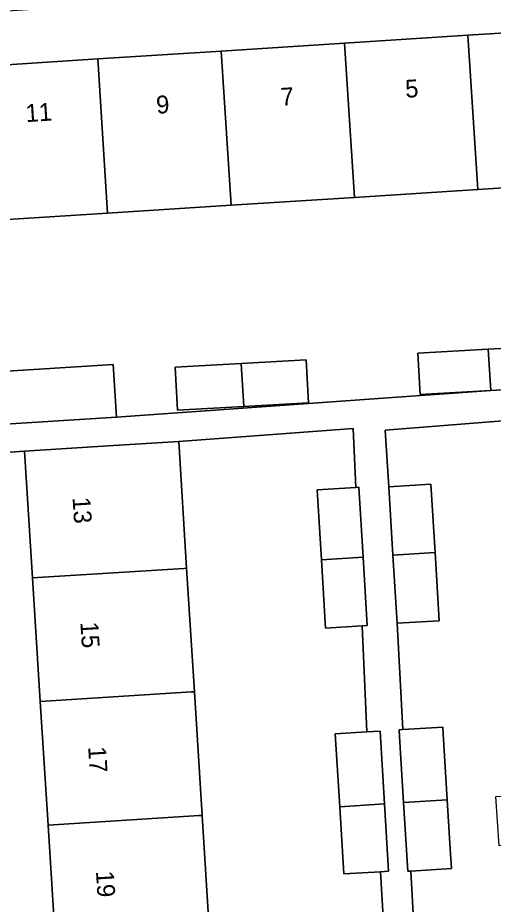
# Model space of a CAD drawing. Extents: x 159680 to 160786, y 387323 to 388340.
# Drawn here: x 160298.05 to 160324.74, y 388101.06 to 388150.76 of the extents above; entities that cross this region are included whole.
import ezdxf

# ---------------------------------------------------------------- set-up
doc = ezdxf.new("R2010")
doc.units = 0
for name, color, linetype in [('IMGEO_Erf', 7, 'Continuous'), ('IMGEO_Pand', 7, 'Continuous'), ('IMGEO_Pand_nummerreeks', 7, 'Continuous'), ('IMGEO_Voetpad_open', 7, 'Continuous')]:
    doc.layers.add(name, color=color, linetype=linetype)

msp = doc.modelspace()

# ---------------------------------------------------------------- linework, layer by layer
at = {"layer": 'IMGEO_Erf'}
for points in [[(160338.477, 388153.697), (160293.8, 388150.906), (160294.381, 388141.819), (160295.086, 388130.791), (160296.563, 388130.885), (160303.398, 388131.321), (160303.587, 388128.37), (160324.591, 388129.859), (160320.627, 388129.641), (160320.499, 388131.965), (160324.442, 388132.182), (160327.884, 388132.372), (160328.012, 388130.048), (160331.482, 388130.24), (160331.304, 388133.1), (160338.474, 388133.545), (160338.651, 388130.686), (160340.021, 388130.778)], [(160316.945, 388140.691), (160310.019, 388140.248), (160303.093, 388139.804), (160295.992, 388139.35), (160295.438, 388147.999), (160302.54, 388148.453), (160309.466, 388148.897), (160316.392, 388149.34), (160323.317, 388149.783), (160330.243, 388150.226), (160337.347, 388150.681), (160337.9, 388142.032), (160330.797, 388141.577), (160323.87, 388141.134)], [(160314.367, 388129.168), (160310.74, 388128.968), (160307.009, 388128.763), (160306.876, 388131.174), (160310.586, 388131.378), (160314.234, 388131.579)], [(160316.123, 388106.528), (160315.873, 388110.613), (160317.643, 388110.722), (160317.373, 388116.67), (160315.322, 388116.545), (160315.088, 388120.37), (160314.848, 388124.296), (160317.021, 388124.43), (160316.871, 388127.738), (160307.085, 388127.002), (160307.53, 388119.896), (160307.964, 388112.97), (160308.398, 388106.044), (160308.831, 388099.117), (160309.265, 388092.191), (160309.71, 388085.087), (160319.784, 388085.691), (160319.593, 388088.887), (160317.225, 388088.742), (160316.984, 388092.674), (160316.756, 388096.403), (160318.788, 388096.527), (160318.399, 388102.88), (160316.354, 388102.755)], [(160299.752, 388105.502), (160299.318, 388112.429), (160298.884, 388119.354), (160298.439, 388126.461), (160295.376, 388126.265), (160297.959, 388085.859), (160297.885, 388085.854), (160297.983, 388084.349), (160301.064, 388084.546), (160300.619, 388091.65), (160300.185, 388098.575)]]:
    msp.add_lwpolyline(points, close=True, dxfattribs=at)
msp.add_lwpolyline([(160330.388, 388100.5), (160330.119, 388104.664), (160325.061, 388104.337), (160324.882, 388107.099), (160329.94, 388107.426), (160329.491, 388114.351), (160329.042, 388121.275), (160328.579, 388128.419), (160318.661, 388127.645), (160318.868, 388124.472), (160321.236, 388124.617), (160321.47, 388120.784), (160321.705, 388116.955), (160319.337, 388116.81), (160319.668, 388110.85), (160321.907, 388110.987), (160321.929, 388110.61), (160322.148, 388106.922), (160322.326, 388104.16), (160322.392, 388103.056), (160320.108, 388102.915), (160320.449, 388096.78)], dxfattribs=at)
at = {"layer": 'IMGEO_Pand'}
for points in [[(160330.243, 388150.226), (160323.317, 388149.783), (160323.87, 388141.134), (160330.797, 388141.577)], [(160316.945, 388140.691), (160323.87, 388141.134), (160323.317, 388149.783), (160316.392, 388149.34)], [(160310.019, 388140.248), (160316.945, 388140.691), (160316.392, 388149.34), (160309.466, 388148.897)], [(160303.093, 388139.804), (160310.019, 388140.248), (160309.466, 388148.897), (160302.54, 388148.453)], [(160302.54, 388148.453), (160295.438, 388147.999), (160295.992, 388139.35), (160303.093, 388139.804)], [(160324.442, 388132.182), (160320.499, 388131.965), (160320.627, 388129.641), (160324.591, 388129.859)], [(160324.591, 388129.859), (160328.012, 388130.048), (160327.884, 388132.372), (160324.442, 388132.182)], [(160303.398, 388131.321), (160296.563, 388130.885), (160295.086, 388130.791), (160295.275, 388127.84), (160296.752, 388127.934), (160303.587, 388128.37)], [(160310.586, 388131.378), (160306.876, 388131.174), (160307.009, 388128.763), (160310.74, 388128.968)], [(160310.74, 388128.968), (160314.367, 388129.168), (160314.234, 388131.579), (160310.586, 388131.378)], [(160307.53, 388119.896), (160307.085, 388127.002), (160303.43, 388126.773), (160298.439, 388126.461), (160298.884, 388119.354), (160307.372, 388119.886)], [(160317.021, 388124.43), (160314.848, 388124.296), (160315.088, 388120.37), (160317.431, 388120.516), (160317.191, 388124.44)], [(160321.236, 388124.617), (160318.868, 388124.472), (160319.103, 388120.631), (160321.47, 388120.784)], [(160319.337, 388116.81), (160321.705, 388116.955), (160321.47, 388120.784), (160319.103, 388120.631)], [(160317.431, 388120.516), (160315.088, 388120.37), (160315.322, 388116.545), (160317.373, 388116.67), (160317.666, 388116.688)], [(160307.964, 388112.97), (160307.53, 388119.896), (160307.372, 388119.886), (160298.884, 388119.354), (160299.318, 388112.429), (160307.806, 388112.96)], [(160307.806, 388112.96), (160299.318, 388112.429), (160299.752, 388105.502), (160308.24, 388106.034), (160308.398, 388106.044), (160307.964, 388112.97)], [(160318.383, 388110.767), (160317.643, 388110.722), (160315.873, 388110.613), (160316.123, 388106.528), (160318.633, 388106.685)], [(160319.668, 388110.85), (160319.453, 388110.837), (160319.476, 388110.459), (160319.703, 388106.757), (160322.148, 388106.922), (160321.929, 388110.61), (160321.907, 388110.987)], [(160322.326, 388104.16), (160322.148, 388106.922), (160319.703, 388106.757), (160319.939, 388102.905), (160320.108, 388102.915), (160322.392, 388103.056)], [(160318.633, 388106.685), (160316.123, 388106.528), (160316.354, 388102.755), (160318.399, 388102.88), (160318.864, 388102.909)], [(160308.831, 388099.117), (160308.398, 388106.044), (160308.24, 388106.034), (160299.752, 388105.502), (160300.185, 388098.575), (160308.674, 388099.107)]]:
    msp.add_lwpolyline(points, close=True, dxfattribs=at)
at = {"layer": 'IMGEO_Voetpad_open'}
for points in [[(160320.449, 388096.78), (160320.108, 388102.915), (160319.939, 388102.905), (160319.703, 388106.757), (160319.476, 388110.459), (160319.453, 388110.837), (160319.668, 388110.85), (160319.337, 388116.81), (160319.103, 388120.631), (160318.868, 388124.472), (160318.661, 388127.645), (160328.579, 388128.419), (160332.151, 388128.651), (160337.14, 388128.974), (160340.123, 388129.161), (160340.038, 388130.528), (160340.021, 388130.778), (160338.651, 388130.686), (160331.482, 388130.24), (160328.012, 388130.048), (160324.591, 388129.859), (160303.587, 388128.37), (160296.752, 388127.934)], [(160295.376, 388126.265), (160298.439, 388126.461), (160303.43, 388126.773), (160307.085, 388127.002), (160316.871, 388127.738), (160317.021, 388124.43), (160317.191, 388124.44), (160317.431, 388120.516), (160317.666, 388116.688), (160317.373, 388116.67), (160317.643, 388110.722), (160318.383, 388110.767), (160318.633, 388106.685), (160318.864, 388102.909), (160318.399, 388102.88), (160318.788, 388096.527), (160319.123, 388096.548), (160319.352, 388092.822), (160319.593, 388088.887), (160319.784, 388085.691), (160309.71, 388085.087), (160306.055, 388084.858), (160301.064, 388084.546), (160297.983, 388084.349)]]:
    msp.add_lwpolyline(points, dxfattribs=at)

# ---------------------------------------------------------------- texts
at = {"layer": 'IMGEO_Pand_nummerreeks'}
for s, rotation, p in [('5', 3.6617, (160319.82, 388146.272)), ('7', 3.6617, (160312.835, 388145.825)), ('9', 3.6617, (160305.85, 388145.378)), ('11', 3.6617, (160298.52, 388144.909)), ('13', 273.5836, (160301.126, 388123.859)), ('15', 273.5836, (160301.564, 388116.874)), ('17', 273.5836, (160302.001, 388109.888)), ('19', 273.5836, (160302.439, 388102.902))]:
    msp.add_text(s, height=1, rotation=rotation, dxfattribs=at).set_placement(p)

doc.saveas('drawing.dxf')
